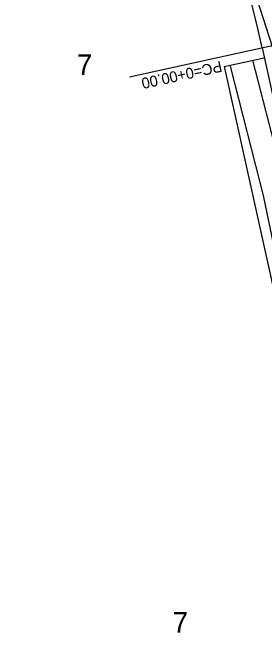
# Model space of a CAD drawing. Extents: x 2519952 to 2531965, y 848341 to 887632.
# Drawn here: x 2530714.2 to 2530852.7, y 852548.2 to 852895.2 of the extents above; entities that cross this region are included whole.
import ezdxf

# ---------------------------------------------------------------- set-up
doc = ezdxf.new("R2010")
doc.units = 0
for name, color, linetype in [('RD_EX_DV_Prop', 7, 'Continuous'), ('RD_EX_DV_TX_Prop', 7, 'Continuous'), ('RD_EX_RW', 7, 'Continuous'), ('RD_EX_VEG', 7, 'Continuous'), ('RD_HC_Cl', 7, 'Continuous'), ('RD_HC_Data', 7, 'Continuous'), ('RD_HC_Survey_txCode', 7, 'Continuous'), ('RD_PD_CstnLmt', 7, 'Continuous'), ('RD_PD_DR_ErosCtrl', 7, 'Continuous'), ('RD_PD_RW', 7, 'Continuous')]:
    doc.layers.add(name, color=color, linetype=linetype)

msp = doc.modelspace()

# ---------------------------------------------------------------- linework, layer by layer
at = {"layer": 'RD_EX_DV_Prop'}
msp.add_line((2530851.48, 852875.81), (2530901.05, 852650.7), dxfattribs=at)
msp.add_arc((2529955.51, 852678.51), 917.43, 12.4185, 62.13074, dxfattribs=at)
at = {"layer": 'RD_EX_RW'}
msp.add_line((2530851.48, 852875.81), (2530901.05, 852650.7), dxfattribs=at)
msp.add_arc((2529955.52, 852678.51), 917.43, 12.41849, 62.13076, dxfattribs=at)
at = {"layer": 'RD_EX_VEG'}
msp.add_lwpolyline([(2530930.57, 852548.23), (2530913.63, 852638.74), (2530872.38, 852829.12), (2530820.28, 852991.21)], dxfattribs=at)
at = {"layer": 'RD_HC_Cl'}
msp.add_arc((2529955.52, 852678.51), 954.93, 12.41849, 62.13076, dxfattribs=at)
at = {"layer": 'RD_HC_Data'}
msp.add_line((2530888.1, 852883.87), (2530778.45, 852859.72), dxfattribs=at)
at = {"layer": 'RD_PD_CstnLmt'}
msp.add_line((2530865.02, 852796.36), (2530846.45, 852869.07), dxfattribs=at)
at = {"layer": 'RD_PD_DR_ErosCtrl'}
for p, q in [((2530833.86, 852865.85), (2530852.43, 852793.14)), ((2530852.29, 852793.75), (2530872.38, 852695.78))]:
    msp.add_line(p, q, dxfattribs=at)
at = {"layer": 'RD_PD_RW'}
for q in [(2530852.66, 852870.44), (2530879.07, 852645.86)]:
    msp.add_line((2530830.69, 852865.6), q, dxfattribs=at)

# ---------------------------------------------------------------- texts
at = {"layer": 'RD_EX_DV_TX_Prop'}
for p in [(2530749.64, 852861.01), (2530802.33, 852554.14)]:
    msp.add_text('7', height=11.32, dxfattribs=at).set_placement(p)
at = {"layer": 'RD_HC_Survey_txCode'}
msp.add_text('PC=0+00.00', height=6, rotation=192.4185, dxfattribs=at).set_placement((2530828.66, 852868.73))

doc.saveas('drawing.dxf')
